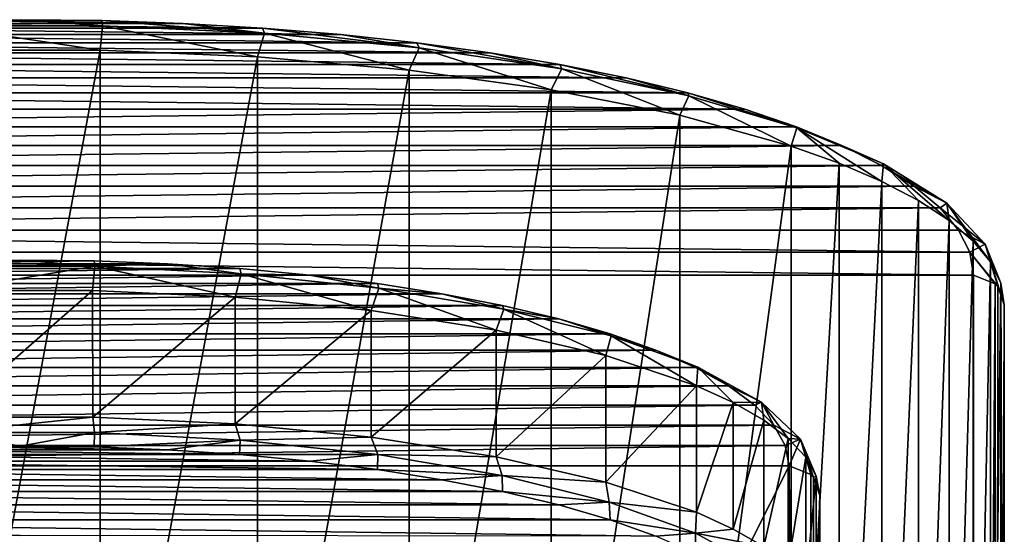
# Model space of a CAD drawing. Header units: millimetres. Extents: x -178 to 325, y 0 to 197.
# Tile 653 of 656: x 150 to 166, y 157 to 166. Entities that reach past the tile are written whole.
import ezdxf

# ---------------------------------------------------------------- set-up
doc = ezdxf.new("R2010")
doc.units = ezdxf.units.MM
doc.header["$LTSCALE"] = 52.148148
for name, color, linetype in [('751', 7, 'CONTINUOUS'), ('753', 7, 'CONTINUOUS'), ('759', 7, 'CONTINUOUS'), ('780', 7, 'CONTINUOUS'), ('781', 7, 'CONTINUOUS'), ('784', 7, 'CONTINUOUS'), ('810', 7, 'CONTINUOUS'), ('823', 7, 'CONTINUOUS'), ('824', 7, 'CONTINUOUS'), ('826', 7, 'CONTINUOUS'), ('827', 7, 'CONTINUOUS'), ('828', 7, 'CONTINUOUS')]:
    doc.layers.add(name, color=color, linetype=linetype)

msp = doc.modelspace()

# ---------------------------------------------------------------- linework, layer by layer
at = {"layer": '751', "color": 7, "linetype": 'CONTINUOUS', "true_color": 0xe0f2ff}
for points in [[(146.062, 165.553, 199.862), (155.213, 165.447, 199.468), (144.787, 165.447, 199.468), (146.062, 165.553, 199.862)], [(147.357, 165.628, 200.144), (153.939, 165.553, 199.861), (146.062, 165.553, 199.862), (147.357, 165.628, 200.144)], [(153.939, 165.553, 199.861), (155.213, 165.447, 199.468), (146.062, 165.553, 199.862), (153.939, 165.553, 199.861)], [(148.675, 165.674, 200.314), (152.643, 165.628, 200.144), (147.357, 165.628, 200.144), (148.675, 165.674, 200.314)], [(152.643, 165.628, 200.144), (153.939, 165.553, 199.861), (147.357, 165.628, 200.144), (152.643, 165.628, 200.144)], [(150, 165.689, 200.371), (151.325, 165.674, 200.314), (148.675, 165.674, 200.314), (150, 165.689, 200.371)], [(151.325, 165.674, 200.314), (152.643, 165.628, 200.144), (148.675, 165.674, 200.314), (151.325, 165.674, 200.314)], [(144.787, 165.447, 199.468), (156.446, 165.313, 198.966), (143.555, 165.313, 198.967), (144.787, 165.447, 199.468)], [(155.213, 165.447, 199.468), (156.446, 165.313, 198.966), (144.787, 165.447, 199.468), (155.213, 165.447, 199.468)], [(143.555, 165.313, 198.967), (157.64, 165.15, 198.357), (142.361, 165.15, 198.357), (143.555, 165.313, 198.967)], [(156.446, 165.313, 198.966), (157.64, 165.15, 198.357), (143.555, 165.313, 198.967), (156.446, 165.313, 198.966)], [(142.361, 165.15, 198.357), (158.775, 164.959, 197.647), (141.225, 164.959, 197.648), (142.361, 165.15, 198.357)], [(157.64, 165.15, 198.357), (158.775, 164.959, 197.647), (142.361, 165.15, 198.357), (157.64, 165.15, 198.357)], [(141.225, 164.959, 197.648), (159.852, 164.742, 196.836), (140.149, 164.742, 196.837), (141.225, 164.959, 197.648)], [(158.775, 164.959, 197.647), (159.852, 164.742, 196.836), (141.225, 164.959, 197.648), (158.775, 164.959, 197.647)], [(140.149, 164.742, 196.837), (160.856, 164.5, 195.934), (139.145, 164.501, 195.935), (140.149, 164.742, 196.837)], [(159.852, 164.742, 196.836), (160.856, 164.5, 195.934), (140.149, 164.742, 196.837), (159.852, 164.742, 196.836)], [(139.145, 164.501, 195.935), (161.78, 164.235, 194.944), (138.22, 164.235, 194.944), (139.145, 164.501, 195.935)], [(160.856, 164.5, 195.934), (161.78, 164.235, 194.944), (139.145, 164.501, 195.935), (160.856, 164.5, 195.934)], [(161.78, 164.235, 194.944), (162.619, 163.948, 193.871), (137.381, 163.948, 193.871), (161.78, 164.235, 194.944)], [(138.22, 164.235, 194.944), (161.78, 164.235, 194.944), (137.381, 163.948, 193.871), (138.22, 164.235, 194.944)], [(162.619, 163.948, 193.871), (163.359, 163.642, 192.729), (136.641, 163.642, 192.729), (162.619, 163.948, 193.871)], [(137.381, 163.948, 193.871), (162.619, 163.948, 193.871), (136.641, 163.642, 192.729), (137.381, 163.948, 193.871)], [(163.359, 163.642, 192.729), (164.003, 163.317, 191.517), (135.998, 163.317, 191.517), (163.359, 163.642, 192.729)], [(136.641, 163.642, 192.729), (163.359, 163.642, 192.729), (135.998, 163.317, 191.517), (136.641, 163.642, 192.729)], [(164.003, 163.317, 191.517), (164.534, 162.979, 190.256), (135.466, 162.979, 190.256), (164.003, 163.317, 191.517)], [(135.998, 163.317, 191.517), (164.003, 163.317, 191.517), (135.466, 162.979, 190.256), (135.998, 163.317, 191.517)], [(164.534, 162.979, 190.256), (164.955, 162.627, 188.942), (135.045, 162.627, 188.942), (164.534, 162.979, 190.256)], [(135.466, 162.979, 190.256), (164.534, 162.979, 190.256), (135.045, 162.627, 188.942), (135.466, 162.979, 190.256)], [(164.955, 162.627, 188.942), (165.257, 162.268, 187.604), (134.743, 162.268, 187.604), (164.955, 162.627, 188.942)], [(135.045, 162.627, 188.942), (164.955, 162.627, 188.942), (134.743, 162.268, 187.604), (135.045, 162.627, 188.942)], [(134.743, 162.268, 187.604), (165.438, 161.905, 186.249), (134.562, 161.905, 186.249), (134.743, 162.268, 187.604)], [(165.257, 162.268, 187.604), (165.438, 161.905, 186.249), (134.743, 162.268, 187.604), (165.257, 162.268, 187.604)], [(134.562, 161.905, 186.249), (165.5, 161.536, 184.871), (134.5, 161.536, 184.871), (134.562, 161.905, 186.249)], [(165.438, 161.905, 186.249), (165.5, 161.536, 184.871), (134.562, 161.905, 186.249), (165.438, 161.905, 186.249)], [(165.5, 161.536, 184.871), (165.5, 111.965, -0.129), (134.5, 161.536, 184.871), (165.5, 161.536, 184.871)], [(134.5, 161.536, 184.871), (165.5, 111.965, -0.129), (134.5, 111.965, -0.129), (134.5, 161.536, 184.871)]]:
    msp.add_3dface(points, dxfattribs=at)
at = {"layer": '753', "color": 7, "linetype": 'CONTINUOUS', "true_color": 0xe0f2ff}
for points in [[(166, 102.383, 18.157), (166, 111.482), (166, 161.053, 184.999), (166, 102.383, 18.157)], [(166, 147.088, 184.999), (166, 102.383, 18.157), (166, 161.053, 184.999), (166, 147.088, 184.999)]]:
    msp.add_3dface(points, dxfattribs=at)
at = {"layer": '759', "color": 7, "linetype": 'CONTINUOUS', "true_color": 0xe0f2ff}
for points in [[(165.5, 111.965, -0.129), (165.5, 161.536, 184.871), (165.854, 161.394, 184.908), (165.5, 111.965, -0.129)], [(165.5, 111.965, -0.129), (165.854, 161.394, 184.908), (165.854, 111.824, -0.092), (165.5, 111.965, -0.129)], [(165.854, 161.394, 184.908), (165.897, 161.347, 184.921), (165.854, 111.824, -0.092), (165.854, 161.394, 184.908)], [(165.897, 161.347, 184.921), (166, 161.053, 184.999), (165.854, 111.824, -0.092), (165.897, 161.347, 184.921)], [(166, 161.053, 184.999), (166, 111.482), (165.854, 111.824, -0.092), (166, 161.053, 184.999)]]:
    msp.add_3dface(points, dxfattribs=at)
at = {"layer": '780', "color": 7, "linetype": 'CONTINUOUS', "true_color": 0xe0f2ff}
for points in [[(147.607, 161.717, 197.139), (146.433, 161.64, 196.851), (152.394, 161.717, 197.139), (147.607, 161.717, 197.139)], [(152.394, 161.717, 197.139), (146.433, 161.64, 196.851), (153.567, 161.64, 196.851), (152.394, 161.717, 197.139)], [(148.798, 161.764, 197.313), (147.607, 161.717, 197.139), (151.203, 161.764, 197.313), (148.798, 161.764, 197.313)], [(151.203, 161.764, 197.313), (147.607, 161.717, 197.139), (152.394, 161.717, 197.139), (151.203, 161.764, 197.313)], [(150, 161.779, 197.37), (148.798, 161.764, 197.313), (151.203, 161.764, 197.313), (150, 161.779, 197.37)], [(146.433, 161.64, 196.851), (145.295, 161.533, 196.451), (153.567, 161.64, 196.851), (146.433, 161.64, 196.851)], [(153.567, 161.64, 196.851), (145.295, 161.533, 196.451), (154.705, 161.533, 196.451), (153.567, 161.64, 196.851)], [(144.193, 161.396, 195.94), (143.148, 161.231, 195.324), (155.807, 161.396, 195.94), (144.193, 161.396, 195.94)], [(155.807, 161.396, 195.94), (143.148, 161.231, 195.324), (156.853, 161.231, 195.324), (155.807, 161.396, 195.94)], [(145.295, 161.533, 196.451), (144.193, 161.396, 195.94), (154.705, 161.533, 196.451), (145.295, 161.533, 196.451)], [(154.705, 161.533, 196.451), (144.193, 161.396, 195.94), (155.807, 161.396, 195.94), (154.705, 161.533, 196.451)], [(143.148, 161.231, 195.324), (142.158, 161.038, 194.605), (156.853, 161.231, 195.324), (143.148, 161.231, 195.324)], [(156.853, 161.231, 195.324), (142.158, 161.038, 194.605), (157.842, 161.038, 194.605), (156.853, 161.231, 195.324)], [(142.158, 161.038, 194.605), (141.246, 160.821, 193.793), (157.842, 161.038, 194.605), (142.158, 161.038, 194.605)], [(157.842, 161.038, 194.605), (141.246, 160.821, 193.793), (158.754, 160.821, 193.793), (157.842, 161.038, 194.605)], [(141.246, 160.821, 193.793), (140.409, 160.578, 192.887), (158.754, 160.821, 193.793), (141.246, 160.821, 193.793)], [(158.754, 160.821, 193.793), (140.409, 160.578, 192.887), (159.591, 160.578, 192.887), (158.754, 160.821, 193.793)], [(140.409, 160.578, 192.887), (139.668, 160.315, 191.905), (159.591, 160.578, 192.887), (140.409, 160.578, 192.887)], [(159.591, 160.578, 192.887), (139.668, 160.315, 191.905), (160.332, 160.315, 191.905), (159.591, 160.578, 192.887)], [(139.668, 160.315, 191.905), (139.021, 160.031, 190.845), (160.332, 160.315, 191.905), (139.668, 160.315, 191.905)], [(160.332, 160.315, 191.905), (139.021, 160.031, 190.845), (160.98, 160.031, 190.845), (160.332, 160.315, 191.905)], [(139.021, 160.031, 190.845), (138.483, 159.732, 189.728), (160.98, 160.031, 190.845), (139.021, 160.031, 190.845)], [(160.98, 160.031, 190.845), (138.483, 159.732, 189.728), (161.517, 159.732, 189.728), (160.98, 160.031, 190.845)], [(138.483, 159.732, 189.728), (138.056, 159.417, 188.554), (161.517, 159.732, 189.728), (138.483, 159.732, 189.728)], [(161.517, 159.732, 189.728), (138.056, 159.417, 188.554), (161.944, 159.417, 188.553), (161.517, 159.732, 189.728)], [(138.056, 159.417, 188.554), (137.748, 159.094, 187.347), (161.944, 159.417, 188.553), (138.056, 159.417, 188.554)], [(161.944, 159.417, 188.553), (137.748, 159.094, 187.347), (162.252, 159.094, 187.347), (161.944, 159.417, 188.553)], [(137.748, 159.094, 187.347), (137.563, 158.765, 186.122), (162.252, 159.094, 187.347), (137.748, 159.094, 187.347)], [(162.252, 159.094, 187.347), (137.563, 158.765, 186.122), (162.437, 158.765, 186.121), (162.252, 159.094, 187.347)], [(137.563, 158.765, 186.122), (137.5, 158.43, 184.871), (162.437, 158.765, 186.121), (137.563, 158.765, 186.122)], [(162.437, 158.765, 186.121), (137.5, 158.43, 184.871), (162.5, 158.43, 184.871), (162.437, 158.765, 186.121)], [(137.5, 108.859, -0.129), (162.5, 108.859, -0.129), (162.5, 158.43, 184.871), (137.5, 108.859, -0.129)], [(137.5, 158.43, 184.871), (137.5, 108.859, -0.129), (162.5, 158.43, 184.871), (137.5, 158.43, 184.871)]]:
    msp.add_3dface(points, dxfattribs=at)
at = {"layer": '781', "color": 7, "linetype": 'CONTINUOUS', "true_color": 0xe0f2ff}
msp.add_3dface([(163, 157.947, 184.999), (163, 108.377, 0), (163, 155.888, 184.999), (163, 157.947, 184.999)], dxfattribs=at)
at = {"layer": '784', "color": 7, "linetype": 'CONTINUOUS', "true_color": 0xe0f2ff}
for points in [[(147.605, 158.692, 197.397), (153.566, 158.615, 197.11), (146.432, 158.615, 197.109), (147.605, 158.692, 197.397)], [(148.796, 158.739, 197.571), (152.393, 158.692, 197.398), (147.605, 158.692, 197.397), (148.796, 158.739, 197.571)], [(152.393, 158.692, 197.398), (153.566, 158.615, 197.11), (147.605, 158.692, 197.397), (152.393, 158.692, 197.398)], [(149.999, 158.754, 197.629), (151.202, 158.739, 197.572), (148.796, 158.739, 197.571), (149.999, 158.754, 197.629)], [(151.202, 158.739, 197.572), (152.393, 158.692, 197.398), (148.796, 158.739, 197.571), (151.202, 158.739, 197.572)], [(145.294, 158.508, 196.709), (155.807, 158.371, 196.199), (144.192, 158.371, 196.198), (145.294, 158.508, 196.709)], [(146.432, 158.615, 197.109), (154.705, 158.508, 196.71), (145.294, 158.508, 196.709), (146.432, 158.615, 197.109)], [(154.705, 158.508, 196.71), (155.807, 158.371, 196.199), (145.294, 158.508, 196.709), (154.705, 158.508, 196.71)], [(153.566, 158.615, 197.11), (154.705, 158.508, 196.71), (146.432, 158.615, 197.109), (153.566, 158.615, 197.11)], [(144.192, 158.371, 196.198), (156.852, 158.206, 195.583), (143.147, 158.206, 195.583), (144.192, 158.371, 196.198)], [(155.807, 158.371, 196.199), (156.852, 158.206, 195.583), (144.192, 158.371, 196.198), (155.807, 158.371, 196.199)], [(143.147, 158.206, 195.583), (157.842, 158.013, 194.864), (142.157, 158.013, 194.863), (143.147, 158.206, 195.583)], [(156.852, 158.206, 195.583), (157.842, 158.013, 194.864), (143.147, 158.206, 195.583), (156.852, 158.206, 195.583)], [(142.157, 158.013, 194.863), (158.754, 157.796, 194.052), (141.245, 157.796, 194.051), (142.157, 158.013, 194.863)], [(157.842, 158.013, 194.864), (158.754, 157.796, 194.052), (142.157, 158.013, 194.863), (157.842, 158.013, 194.864)], [(141.245, 157.796, 194.051), (159.591, 157.553, 193.146), (140.408, 157.553, 193.145), (141.245, 157.796, 194.051)], [(158.754, 157.796, 194.052), (159.591, 157.553, 193.146), (141.245, 157.796, 194.051), (158.754, 157.796, 194.052)], [(140.408, 157.553, 193.145), (150, 157.301, 192.204), (139.667, 157.29, 192.163), (140.408, 157.553, 193.145)], [(160.332, 157.29, 192.164), (150, 157.301, 192.204), (140.408, 157.553, 193.145), (160.332, 157.29, 192.164)], [(159.591, 157.553, 193.146), (160.332, 157.29, 192.164), (140.408, 157.553, 193.145), (159.591, 157.553, 193.146)]]:
    msp.add_3dface(points, dxfattribs=at)
at = {"layer": '810', "color": 7, "linetype": 'CONTINUOUS', "true_color": 0xe0f2ff}
for points in [[(162.5, 158.43, 184.871), (162.5, 108.859, -0.129), (162.854, 108.718, -0.092), (162.5, 158.43, 184.871)], [(162.5, 158.43, 184.871), (162.854, 108.718, -0.092), (162.854, 158.289, 184.908), (162.5, 158.43, 184.871)], [(162.854, 158.289, 184.908), (162.854, 108.718, -0.092), (162.897, 158.241, 184.921), (162.854, 158.289, 184.908)], [(162.854, 108.718, -0.092), (163, 108.377, 0), (162.897, 158.241, 184.921), (162.854, 108.718, -0.092)], [(163, 108.377, 0), (163, 157.947, 184.999), (162.897, 158.241, 184.921), (163, 108.377, 0)]]:
    msp.add_3dface(points, dxfattribs=at)
at = {"layer": '823', "color": 7, "linetype": 'CONTINUOUS', "true_color": 0xe0f2ff}
for points in [[(148.704, 165.192, 200.947), (148.705, 151.228, 200.947), (151.296, 165.192, 200.947), (148.704, 165.192, 200.947)], [(148.705, 151.228, 200.947), (151.296, 151.228, 200.947), (151.296, 165.192, 200.947), (148.705, 151.228, 200.947)], [(151.296, 165.192, 200.947), (151.296, 151.228, 200.947), (153.856, 165.084, 200.528), (151.296, 165.192, 200.947)], [(151.296, 151.228, 200.947), (153.856, 151.119, 200.528), (153.856, 165.084, 200.528), (151.296, 151.228, 200.947)], [(153.856, 165.084, 200.528), (153.856, 151.119, 200.528), (156.322, 164.868, 199.698), (153.856, 165.084, 200.528)], [(153.856, 151.119, 200.528), (156.322, 150.904, 199.698), (156.322, 164.868, 199.698), (153.856, 151.119, 200.528)], [(156.322, 164.868, 199.698), (156.322, 150.904, 199.698), (158.631, 164.55, 198.472), (156.322, 164.868, 199.698)], [(156.322, 150.904, 199.698), (158.632, 150.585, 198.472), (158.631, 164.55, 198.472), (156.322, 150.904, 199.698)], [(158.631, 164.55, 198.472), (158.632, 150.585, 198.472), (160.722, 164.135, 196.876), (158.631, 164.55, 198.472)], [(158.632, 150.585, 198.472), (160.722, 150.171, 196.876), (160.722, 164.135, 196.876), (158.632, 150.585, 198.472)], [(160.722, 164.135, 196.876), (160.722, 150.171, 196.876), (162.534, 163.634, 194.945), (160.722, 164.135, 196.876)], [(160.722, 150.171, 196.876), (162.534, 149.669, 194.945), (162.534, 163.634, 194.945), (160.722, 150.171, 196.876)], [(162.534, 163.634, 194.945), (162.534, 149.669, 194.945), (163.317, 163.355, 193.869), (162.534, 163.634, 194.945)], [(162.534, 149.669, 194.945), (163.317, 149.39, 193.868), (163.317, 163.355, 193.869), (162.534, 149.669, 194.945)], [(163.317, 163.355, 193.869), (163.317, 149.39, 193.868), (164.01, 163.059, 192.727), (163.317, 163.355, 193.869)], [(163.317, 149.39, 193.868), (164.01, 149.094, 192.727), (164.01, 163.059, 192.727), (163.317, 149.39, 193.868)], [(164.01, 163.059, 192.727), (164.01, 149.094, 192.727), (164.607, 162.747, 191.529), (164.01, 163.059, 192.727)], [(164.01, 149.094, 192.727), (164.608, 148.782, 191.528), (164.607, 162.747, 191.529), (164.01, 149.094, 192.727)], [(164.607, 162.747, 191.529), (164.608, 148.782, 191.528), (165.103, 162.424, 190.281), (164.607, 162.747, 191.529)], [(164.608, 148.782, 191.528), (165.103, 148.459, 190.281), (165.103, 162.424, 190.281), (164.608, 148.782, 191.528)], [(165.103, 162.424, 190.281), (165.103, 148.459, 190.281), (165.494, 162.089, 188.993), (165.103, 162.424, 190.281)], [(165.103, 148.459, 190.281), (165.494, 148.124, 188.993), (165.494, 162.089, 188.993), (165.103, 148.459, 190.281)], [(165.494, 162.089, 188.993), (165.494, 148.124, 188.993), (165.774, 161.749, 187.677), (165.494, 162.089, 188.993)], [(165.494, 148.124, 188.993), (165.775, 147.784, 187.677), (165.774, 161.749, 187.677), (165.494, 148.124, 188.993)], [(165.774, 161.749, 187.677), (165.775, 147.784, 187.677), (165.944, 161.404, 186.343), (165.774, 161.749, 187.677)], [(165.775, 147.784, 187.677), (165.944, 147.439, 186.343), (165.944, 161.404, 186.343), (165.775, 147.784, 187.677)], [(166, 147.088, 184.999), (166, 161.053, 184.999), (165.944, 161.404, 186.343), (166, 147.088, 184.999)], [(165.944, 147.439, 186.343), (166, 147.088, 184.999), (165.944, 161.404, 186.343), (165.944, 147.439, 186.343)]]:
    msp.add_3dface(points, dxfattribs=at)
at = {"layer": '824', "color": 7, "linetype": 'CONTINUOUS', "true_color": 0xe0f2ff}
for points in [[(150, 165.689, 200.371), (148.675, 165.674, 200.314), (148.663, 165.588, 200.748), (150, 165.689, 200.371)], [(150, 165.689, 200.371), (148.663, 165.588, 200.748), (151.337, 165.588, 200.748), (150, 165.689, 200.371)], [(148.704, 165.192, 200.947), (151.296, 165.192, 200.947), (148.663, 165.588, 200.748), (148.704, 165.192, 200.947)], [(148.663, 165.588, 200.748), (151.296, 165.192, 200.947), (151.337, 165.588, 200.748), (148.663, 165.588, 200.748)], [(151.325, 165.674, 200.314), (150, 165.689, 200.371), (151.337, 165.588, 200.748), (151.325, 165.674, 200.314)], [(151.296, 165.192, 200.947), (153.856, 165.084, 200.528), (151.337, 165.588, 200.748), (151.296, 165.192, 200.947)], [(152.643, 165.628, 200.144), (151.325, 165.674, 200.314), (153.969, 165.468, 200.301), (152.643, 165.628, 200.144)], [(151.325, 165.674, 200.314), (151.337, 165.588, 200.748), (153.969, 165.468, 200.301), (151.325, 165.674, 200.314)], [(151.337, 165.588, 200.748), (153.856, 165.084, 200.528), (153.969, 165.468, 200.301), (151.337, 165.588, 200.748)], [(153.939, 165.553, 199.861), (152.643, 165.628, 200.144), (153.969, 165.468, 200.301), (153.939, 165.553, 199.861)], [(155.213, 165.447, 199.468), (153.939, 165.553, 199.861), (156.483, 165.233, 199.424), (155.213, 165.447, 199.468)], [(153.939, 165.553, 199.861), (153.969, 165.468, 200.301), (156.483, 165.233, 199.424), (153.939, 165.553, 199.861)], [(153.856, 165.084, 200.528), (156.322, 164.868, 199.698), (153.969, 165.468, 200.301), (153.856, 165.084, 200.528)], [(153.969, 165.468, 200.301), (156.322, 164.868, 199.698), (156.483, 165.233, 199.424), (153.969, 165.468, 200.301)], [(156.446, 165.313, 198.966), (155.213, 165.447, 199.468), (156.483, 165.233, 199.424), (156.446, 165.313, 198.966)], [(156.322, 164.868, 199.698), (158.631, 164.55, 198.472), (156.483, 165.233, 199.424), (156.322, 164.868, 199.698)], [(157.64, 165.15, 198.357), (156.446, 165.313, 198.966), (158.804, 164.891, 198.146), (157.64, 165.15, 198.357)], [(156.446, 165.313, 198.966), (156.483, 165.233, 199.424), (158.804, 164.891, 198.146), (156.446, 165.313, 198.966)], [(156.483, 165.233, 199.424), (158.631, 164.55, 198.472), (158.804, 164.891, 198.146), (156.483, 165.233, 199.424)], [(158.775, 164.959, 197.647), (157.64, 165.15, 198.357), (158.804, 164.891, 198.146), (158.775, 164.959, 197.647)], [(159.852, 164.742, 196.836), (158.775, 164.959, 197.647), (160.87, 164.452, 196.511), (159.852, 164.742, 196.836)], [(158.775, 164.959, 197.647), (158.804, 164.891, 198.146), (160.87, 164.452, 196.511), (158.775, 164.959, 197.647)], [(158.631, 164.55, 198.472), (160.722, 164.135, 196.876), (158.804, 164.891, 198.146), (158.631, 164.55, 198.472)], [(158.804, 164.891, 198.146), (160.722, 164.135, 196.876), (160.87, 164.452, 196.511), (158.804, 164.891, 198.146)], [(160.856, 164.5, 195.934), (159.852, 164.742, 196.836), (160.87, 164.452, 196.511), (160.856, 164.5, 195.934)], [(160.722, 164.135, 196.876), (162.534, 163.634, 194.945), (160.87, 164.452, 196.511), (160.722, 164.135, 196.876)], [(161.78, 164.235, 194.944), (160.856, 164.5, 195.934), (162.628, 163.932, 194.569), (161.78, 164.235, 194.944)], [(160.856, 164.5, 195.934), (160.87, 164.452, 196.511), (162.628, 163.932, 194.569), (160.856, 164.5, 195.934)], [(160.87, 164.452, 196.511), (162.534, 163.634, 194.945), (162.628, 163.932, 194.569), (160.87, 164.452, 196.511)], [(162.619, 163.948, 193.871), (161.78, 164.235, 194.944), (162.628, 163.932, 194.569), (162.619, 163.948, 193.871)], [(163.359, 163.642, 192.729), (162.619, 163.948, 193.871), (164.036, 163.345, 192.378), (163.359, 163.642, 192.729)], [(162.619, 163.948, 193.871), (162.628, 163.932, 194.569), (164.036, 163.345, 192.378), (162.619, 163.948, 193.871)], [(162.534, 163.634, 194.945), (163.317, 163.355, 193.869), (162.628, 163.932, 194.569), (162.534, 163.634, 194.945)], [(163.317, 163.355, 193.869), (164.01, 163.059, 192.727), (162.628, 163.932, 194.569), (163.317, 163.355, 193.869)], [(162.628, 163.932, 194.569), (164.01, 163.059, 192.727), (164.036, 163.345, 192.378), (162.628, 163.932, 194.569)], [(164.003, 163.317, 191.517), (163.359, 163.642, 192.729), (164.036, 163.345, 192.378), (164.003, 163.317, 191.517)], [(164.003, 163.317, 191.517), (164.036, 163.345, 192.378), (165.063, 162.707, 189.998), (164.003, 163.317, 191.517)], [(164.534, 162.979, 190.256), (164.003, 163.317, 191.517), (165.063, 162.707, 189.998), (164.534, 162.979, 190.256)], [(164.01, 163.059, 192.727), (164.607, 162.747, 191.529), (164.036, 163.345, 192.378), (164.01, 163.059, 192.727)], [(164.607, 162.747, 191.529), (165.103, 162.424, 190.281), (164.036, 163.345, 192.378), (164.607, 162.747, 191.529)], [(164.036, 163.345, 192.378), (165.103, 162.424, 190.281), (165.063, 162.707, 189.998), (164.036, 163.345, 192.378)], [(164.955, 162.627, 188.942), (164.534, 162.979, 190.256), (165.063, 162.707, 189.998), (164.955, 162.627, 188.942)], [(164.955, 162.627, 188.942), (165.063, 162.707, 189.998), (165.687, 162.036, 187.491), (164.955, 162.627, 188.942)], [(165.103, 162.424, 190.281), (165.494, 162.089, 188.993), (165.063, 162.707, 189.998), (165.103, 162.424, 190.281)], [(165.494, 162.089, 188.993), (165.774, 161.749, 187.677), (165.063, 162.707, 189.998), (165.494, 162.089, 188.993)], [(165.063, 162.707, 189.998), (165.774, 161.749, 187.677), (165.687, 162.036, 187.491), (165.063, 162.707, 189.998)], [(165.257, 162.268, 187.604), (164.955, 162.627, 188.942), (165.687, 162.036, 187.491), (165.257, 162.268, 187.604)], [(165.438, 161.905, 186.249), (165.257, 162.268, 187.604), (165.687, 162.036, 187.491), (165.438, 161.905, 186.249)], [(165.897, 161.347, 184.921), (165.438, 161.905, 186.249), (165.687, 162.036, 187.491), (165.897, 161.347, 184.921)], [(165.944, 161.404, 186.343), (166, 161.053, 184.999), (165.687, 162.036, 187.491), (165.944, 161.404, 186.343)], [(166, 161.053, 184.999), (165.897, 161.347, 184.921), (165.687, 162.036, 187.491), (166, 161.053, 184.999)], [(165.774, 161.749, 187.677), (165.944, 161.404, 186.343), (165.687, 162.036, 187.491), (165.774, 161.749, 187.677)], [(165.5, 161.536, 184.871), (165.438, 161.905, 186.249), (165.854, 161.394, 184.908), (165.5, 161.536, 184.871)], [(165.438, 161.905, 186.249), (165.897, 161.347, 184.921), (165.854, 161.394, 184.908), (165.438, 161.905, 186.249)]]:
    msp.add_3dface(points, dxfattribs=at)
at = {"layer": '826', "color": 7, "linetype": 'CONTINUOUS', "true_color": 0xe0f2ff}
for points in [[(148.823, 161.283, 197.947), (151.176, 161.283, 197.947), (148.824, 159.224, 197.947), (148.823, 161.283, 197.947)], [(148.824, 159.224, 197.947), (151.176, 161.283, 197.947), (151.177, 159.224, 197.947), (148.824, 159.224, 197.947)], [(151.176, 161.283, 197.947), (153.494, 161.173, 197.522), (151.177, 159.224, 197.947), (151.176, 161.283, 197.947)], [(151.177, 159.224, 197.947), (153.494, 161.173, 197.522), (153.494, 159.114, 197.522), (151.177, 159.224, 197.947)], [(153.494, 161.173, 197.522), (155.705, 160.957, 196.681), (153.494, 159.114, 197.522), (153.494, 161.173, 197.522)], [(153.494, 159.114, 197.522), (155.705, 160.957, 196.681), (155.705, 158.897, 196.681), (153.494, 159.114, 197.522)], [(155.705, 160.957, 196.681), (157.738, 160.638, 195.446), (155.705, 158.897, 196.681), (155.705, 160.957, 196.681)], [(155.705, 158.897, 196.681), (157.738, 160.638, 195.446), (157.738, 158.579, 195.446), (155.705, 158.897, 196.681)], [(157.738, 160.638, 195.446), (159.523, 160.227, 193.85), (157.738, 158.579, 195.446), (157.738, 160.638, 195.446)], [(157.738, 158.579, 195.446), (159.523, 160.227, 193.85), (159.523, 158.168, 193.849), (157.738, 158.579, 195.446)], [(159.523, 160.227, 193.85), (160.994, 159.735, 191.938), (159.523, 158.168, 193.849), (159.523, 160.227, 193.85)], [(159.523, 158.168, 193.849), (160.994, 159.735, 191.938), (160.994, 157.676, 191.938), (159.523, 158.168, 193.849)], [(160.994, 159.735, 191.938), (161.593, 159.462, 190.883), (160.994, 157.676, 191.938), (160.994, 159.735, 191.938)], [(160.994, 157.676, 191.938), (161.593, 159.462, 190.883), (161.593, 157.403, 190.882), (160.994, 157.676, 191.938)], [(161.593, 159.462, 190.883), (162.092, 159.177, 189.773), (161.593, 157.403, 190.882), (161.593, 159.462, 190.883)], [(161.593, 157.403, 190.882), (162.092, 159.177, 189.773), (162.092, 157.118, 189.772), (161.593, 157.403, 190.882)], [(162.092, 159.177, 189.773), (162.487, 158.879, 188.617), (162.092, 157.118, 189.772), (162.092, 159.177, 189.773)], [(162.092, 157.118, 189.772), (162.487, 158.879, 188.617), (162.487, 156.82, 188.617), (162.092, 157.118, 189.772)], [(162.487, 158.879, 188.617), (162.771, 158.574, 187.429), (162.487, 156.82, 188.617), (162.487, 158.879, 188.617)], [(162.487, 156.82, 188.617), (162.771, 158.574, 187.429), (162.771, 156.515, 187.429), (162.487, 156.82, 188.617)], [(162.771, 158.574, 187.429), (162.943, 158.263, 186.22), (162.771, 156.515, 187.429), (162.771, 158.574, 187.429)], [(162.771, 156.515, 187.429), (162.943, 158.263, 186.22), (162.943, 156.204, 186.22), (162.771, 156.515, 187.429)], [(162.943, 158.263, 186.22), (163, 157.947, 184.999), (162.943, 156.204, 186.22), (162.943, 158.263, 186.22)], [(163, 157.947, 184.999), (163, 155.888, 184.999), (162.943, 156.204, 186.22), (163, 157.947, 184.999)]]:
    msp.add_3dface(points, dxfattribs=at)
at = {"layer": '827', "color": 7, "linetype": 'CONTINUOUS', "true_color": 0xe0f2ff}
for points in [[(148.824, 159.224, 197.947), (151.177, 159.224, 197.947), (148.793, 158.972, 197.876), (148.824, 159.224, 197.947)], [(151.177, 159.224, 197.947), (151.208, 158.972, 197.876), (148.793, 158.972, 197.876), (151.177, 159.224, 197.947)], [(151.177, 159.224, 197.947), (153.494, 159.114, 197.522), (151.208, 158.972, 197.876), (151.177, 159.224, 197.947)], [(153.494, 159.114, 197.522), (153.577, 158.852, 197.426), (151.208, 158.972, 197.876), (153.494, 159.114, 197.522)], [(153.494, 159.114, 197.522), (155.705, 158.897, 196.681), (153.577, 158.852, 197.426), (153.494, 159.114, 197.522)], [(149.999, 158.754, 197.629), (148.796, 158.739, 197.571), (148.793, 158.972, 197.876), (149.999, 158.754, 197.629)], [(151.208, 158.972, 197.876), (149.999, 158.754, 197.629), (148.793, 158.972, 197.876), (151.208, 158.972, 197.876)], [(151.202, 158.739, 197.572), (149.999, 158.754, 197.629), (151.208, 158.972, 197.876), (151.202, 158.739, 197.572)], [(153.577, 158.852, 197.426), (151.202, 158.739, 197.572), (151.208, 158.972, 197.876), (153.577, 158.852, 197.426)], [(152.393, 158.692, 197.398), (151.202, 158.739, 197.572), (153.577, 158.852, 197.426), (152.393, 158.692, 197.398)], [(153.566, 158.615, 197.11), (152.393, 158.692, 197.398), (153.577, 158.852, 197.426), (153.566, 158.615, 197.11)], [(155.812, 158.616, 196.545), (153.566, 158.615, 197.11), (153.577, 158.852, 197.426), (155.812, 158.616, 196.545)], [(155.705, 158.897, 196.681), (155.812, 158.616, 196.545), (153.577, 158.852, 197.426), (155.705, 158.897, 196.681)], [(155.705, 158.897, 196.681), (157.738, 158.579, 195.446), (155.812, 158.616, 196.545), (155.705, 158.897, 196.681)], [(154.705, 158.508, 196.71), (153.566, 158.615, 197.11), (155.812, 158.616, 196.545), (154.705, 158.508, 196.71)], [(155.807, 158.371, 196.199), (154.705, 158.508, 196.71), (155.812, 158.616, 196.545), (155.807, 158.371, 196.199)], [(157.834, 158.274, 195.272), (155.807, 158.371, 196.199), (155.812, 158.616, 196.545), (157.834, 158.274, 195.272)], [(157.738, 158.579, 195.446), (157.834, 158.274, 195.272), (155.812, 158.616, 196.545), (157.738, 158.579, 195.446)], [(157.738, 158.579, 195.446), (159.523, 158.168, 193.849), (157.834, 158.274, 195.272), (157.738, 158.579, 195.446)], [(156.852, 158.206, 195.583), (155.807, 158.371, 196.199), (157.834, 158.274, 195.272), (156.852, 158.206, 195.583)], [(157.842, 158.013, 194.864), (156.852, 158.206, 195.583), (157.834, 158.274, 195.272), (157.842, 158.013, 194.864)], [(159.523, 158.168, 193.849), (159.575, 157.842, 193.658), (157.834, 158.274, 195.272), (159.523, 158.168, 193.849)], [(159.575, 157.842, 193.658), (157.842, 158.013, 194.864), (157.834, 158.274, 195.272), (159.575, 157.842, 193.658)], [(159.523, 158.168, 193.849), (160.994, 157.676, 191.938), (159.575, 157.842, 193.658), (159.523, 158.168, 193.849)], [(158.754, 157.796, 194.052), (157.842, 158.013, 194.864), (159.575, 157.842, 193.658), (158.754, 157.796, 194.052)], [(159.591, 157.553, 193.146), (158.754, 157.796, 194.052), (159.575, 157.842, 193.658), (159.591, 157.553, 193.146)], [(160.994, 157.676, 191.938), (160.981, 157.335, 191.765), (159.575, 157.842, 193.658), (160.994, 157.676, 191.938)], [(160.981, 157.335, 191.765), (159.591, 157.553, 193.146), (159.575, 157.842, 193.658), (160.981, 157.335, 191.765)], [(160.332, 157.29, 192.164), (159.591, 157.553, 193.146), (160.981, 157.335, 191.765), (160.332, 157.29, 192.164)], [(160.994, 157.676, 191.938), (161.593, 157.403, 190.882), (160.981, 157.335, 191.765), (160.994, 157.676, 191.938)], [(161.593, 157.403, 190.882), (162.092, 157.118, 189.772), (160.981, 157.335, 191.765), (161.593, 157.403, 190.882)], [(160.979, 157.006, 191.104), (160.332, 157.29, 192.164), (160.981, 157.335, 191.765), (160.979, 157.006, 191.104)], [(162.013, 156.771, 189.66), (160.979, 157.006, 191.104), (160.981, 157.335, 191.765), (162.013, 156.771, 189.66)], [(162.092, 157.118, 189.772), (162.013, 156.771, 189.66), (160.981, 157.335, 191.765), (162.092, 157.118, 189.772)]]:
    msp.add_3dface(points, dxfattribs=at)
at = {"layer": '828', "color": 7, "linetype": 'CONTINUOUS', "true_color": 0xe0f2ff}
for points in [[(148.798, 161.764, 197.313), (150, 161.779, 197.37), (148.788, 161.678, 197.747), (148.798, 161.764, 197.313)], [(150, 161.779, 197.37), (151.212, 161.678, 197.747), (148.788, 161.678, 197.747), (150, 161.779, 197.37)], [(150, 161.779, 197.37), (151.203, 161.764, 197.313), (151.212, 161.678, 197.747), (150, 161.779, 197.37)], [(151.203, 161.764, 197.313), (152.394, 161.717, 197.139), (151.212, 161.678, 197.747), (151.203, 161.764, 197.313)], [(152.394, 161.717, 197.139), (153.589, 161.557, 197.295), (151.212, 161.678, 197.747), (152.394, 161.717, 197.139)], [(152.394, 161.717, 197.139), (153.567, 161.64, 196.851), (153.589, 161.557, 197.295), (152.394, 161.717, 197.139)], [(151.212, 161.678, 197.747), (148.823, 161.283, 197.947), (148.788, 161.678, 197.747), (151.212, 161.678, 197.747)], [(151.176, 161.283, 197.947), (148.823, 161.283, 197.947), (151.212, 161.678, 197.747), (151.176, 161.283, 197.947)], [(153.494, 161.173, 197.522), (151.176, 161.283, 197.947), (151.212, 161.678, 197.747), (153.494, 161.173, 197.522)], [(153.589, 161.557, 197.295), (153.494, 161.173, 197.522), (151.212, 161.678, 197.747), (153.589, 161.557, 197.295)], [(155.705, 160.957, 196.681), (153.494, 161.173, 197.522), (153.589, 161.557, 197.295), (155.705, 160.957, 196.681)], [(153.567, 161.64, 196.851), (154.705, 161.533, 196.451), (153.589, 161.557, 197.295), (153.567, 161.64, 196.851)], [(154.705, 161.533, 196.451), (155.832, 161.32, 196.412), (153.589, 161.557, 197.295), (154.705, 161.533, 196.451)], [(155.832, 161.32, 196.412), (155.705, 160.957, 196.681), (153.589, 161.557, 197.295), (155.832, 161.32, 196.412)], [(154.705, 161.533, 196.451), (155.807, 161.396, 195.94), (155.832, 161.32, 196.412), (154.705, 161.533, 196.451)], [(155.807, 161.396, 195.94), (156.853, 161.231, 195.324), (155.832, 161.32, 196.412), (155.807, 161.396, 195.94)], [(157.738, 160.638, 195.446), (155.705, 160.957, 196.681), (155.832, 161.32, 196.412), (157.738, 160.638, 195.446)], [(156.853, 161.231, 195.324), (157.861, 160.978, 195.134), (155.832, 161.32, 196.412), (156.853, 161.231, 195.324)], [(157.861, 160.978, 195.134), (157.738, 160.638, 195.446), (155.832, 161.32, 196.412), (157.861, 160.978, 195.134)], [(156.853, 161.231, 195.324), (157.842, 161.038, 194.605), (157.861, 160.978, 195.134), (156.853, 161.231, 195.324)], [(159.523, 160.227, 193.85), (157.738, 160.638, 195.446), (157.861, 160.978, 195.134), (159.523, 160.227, 193.85)], [(157.842, 161.038, 194.605), (158.754, 160.821, 193.793), (157.861, 160.978, 195.134), (157.842, 161.038, 194.605)], [(158.754, 160.821, 193.793), (159.608, 160.544, 193.515), (157.861, 160.978, 195.134), (158.754, 160.821, 193.793)], [(159.608, 160.544, 193.515), (159.523, 160.227, 193.85), (157.861, 160.978, 195.134), (159.608, 160.544, 193.515)], [(158.754, 160.821, 193.793), (159.591, 160.578, 192.887), (159.608, 160.544, 193.515), (158.754, 160.821, 193.793)], [(160.994, 159.735, 191.938), (159.523, 160.227, 193.85), (159.608, 160.544, 193.515), (160.994, 159.735, 191.938)], [(159.591, 160.578, 192.887), (160.332, 160.315, 191.905), (159.608, 160.544, 193.515), (159.591, 160.578, 192.887)], [(160.332, 160.315, 191.905), (161.019, 160.035, 191.616), (159.608, 160.544, 193.515), (160.332, 160.315, 191.905)], [(161.019, 160.035, 191.616), (160.994, 159.735, 191.938), (159.608, 160.544, 193.515), (161.019, 160.035, 191.616)], [(160.332, 160.315, 191.905), (160.98, 160.031, 190.845), (161.019, 160.035, 191.616), (160.332, 160.315, 191.905)], [(160.98, 160.031, 190.845), (161.517, 159.732, 189.728), (161.019, 160.035, 191.616), (160.98, 160.031, 190.845)], [(161.593, 159.462, 190.883), (160.994, 159.735, 191.938), (161.019, 160.035, 191.616), (161.593, 159.462, 190.883)], [(161.517, 159.732, 189.728), (162.053, 159.469, 189.504), (161.019, 160.035, 191.616), (161.517, 159.732, 189.728)], [(162.053, 159.469, 189.504), (161.593, 159.462, 190.883), (161.019, 160.035, 191.616), (162.053, 159.469, 189.504)], [(161.517, 159.732, 189.728), (161.944, 159.417, 188.553), (162.053, 159.469, 189.504), (161.517, 159.732, 189.728)], [(162.092, 159.177, 189.773), (161.593, 159.462, 190.883), (162.053, 159.469, 189.504), (162.092, 159.177, 189.773)], [(161.944, 159.417, 188.553), (162.252, 159.094, 187.347), (162.053, 159.469, 189.504), (161.944, 159.417, 188.553)], [(162.252, 159.094, 187.347), (162.685, 158.865, 187.249), (162.053, 159.469, 189.504), (162.252, 159.094, 187.347)], [(162.487, 158.879, 188.617), (162.092, 159.177, 189.773), (162.053, 159.469, 189.504), (162.487, 158.879, 188.617)], [(162.685, 158.865, 187.249), (162.487, 158.879, 188.617), (162.053, 159.469, 189.504), (162.685, 158.865, 187.249)], [(162.252, 159.094, 187.347), (162.437, 158.765, 186.121), (162.685, 158.865, 187.249), (162.252, 159.094, 187.347)], [(162.437, 158.765, 186.121), (162.5, 158.43, 184.871), (162.685, 158.865, 187.249), (162.437, 158.765, 186.121)], [(162.771, 158.574, 187.429), (162.487, 158.879, 188.617), (162.685, 158.865, 187.249), (162.771, 158.574, 187.429)], [(162.5, 158.43, 184.871), (162.854, 158.289, 184.908), (162.685, 158.865, 187.249), (162.5, 158.43, 184.871)], [(162.943, 158.263, 186.22), (162.771, 158.574, 187.429), (162.685, 158.865, 187.249), (162.943, 158.263, 186.22)], [(162.897, 158.241, 184.921), (162.943, 158.263, 186.22), (162.685, 158.865, 187.249), (162.897, 158.241, 184.921)], [(162.854, 158.289, 184.908), (162.897, 158.241, 184.921), (162.685, 158.865, 187.249), (162.854, 158.289, 184.908)], [(163, 157.947, 184.999), (162.943, 158.263, 186.22), (162.897, 158.241, 184.921), (163, 157.947, 184.999)]]:
    msp.add_3dface(points, dxfattribs=at)

doc.saveas('drawing.dxf')
